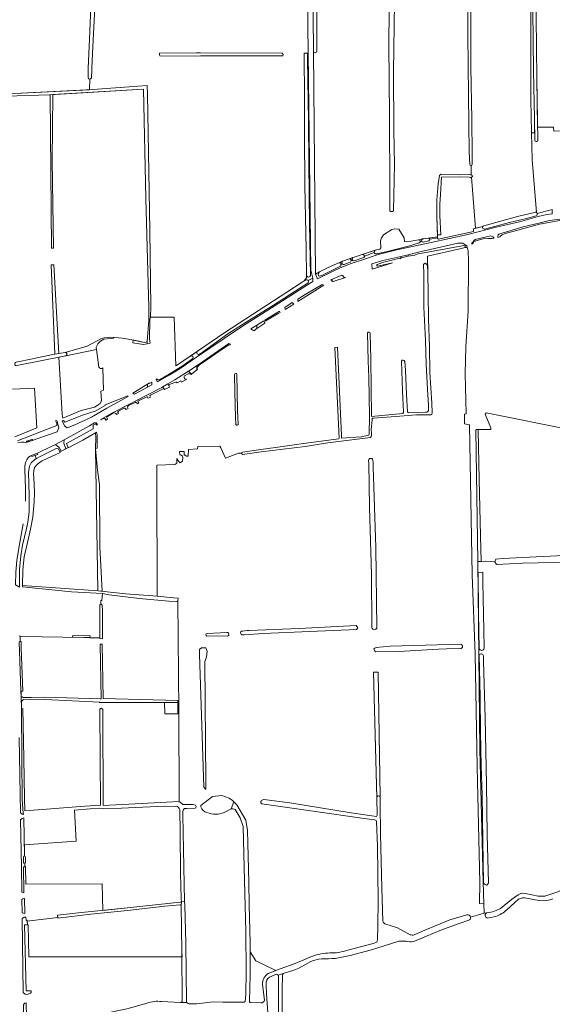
# Model space of a CAD drawing. Header units: metres. Extents: x 209813 to 223847, y 571801 to 587119.
# Tile 396 of 656: x 221469 to 221903, y 576831 to 577635. Entities that reach past the tile are written whole.
import ezdxf

# ---------------------------------------------------------------- set-up
doc = ezdxf.new("R2010")
doc.units = ezdxf.units.M
for name, color, linetype, lineweight in [('B-RO-GR-BEPLANTING_CULTUUR_BOSPLANTSOEN-GV', 8, 'Continuous', 0), ('B-RO-GR-GRAS-GV', 8, 'Continuous', 0), ('B-RO-GR-HOUTWAL-GV', 8, 'Continuous', 0), ('B-RO-OG-TERREIN_CULTUURSCHEIDING-GV', 8, 'Continuous', 0), ('B-RO-OG-WATER_GREPPEL-GV', 8, 'Continuous', 0), ('B-RO-OG-WEG-GV', 8, 'Continuous', 0), ('B-RO-VH-ONVERHARD-GV', 8, 'Continuous', 0), ('B-RO-VH-VERHARDING_HALFVERHARDING-GV', 8, 'Continuous', 0), ('B-RO-VH-VERHARDING_OPEN-GV', 8, 'Continuous', 0), ('B-RO-VH-VERHARDING_STRAATBAKSTEEN-GV', 8, 'Continuous', 0), ('B-RO-VH-VERHARDING_TEGEL-GV', 8, 'Continuous', 0)]:
    doc.layers.add(name, color=color, linetype=linetype, lineweight=lineweight)

msp = doc.modelspace()

# ---------------------------------------------------------------- linework, layer by layer
at = {"layer": 'B-RO-GR-BEPLANTING_CULTUUR_BOSPLANTSOEN-GV', "flags": 128}
for points in [[(221677.709, 576858.747), (221661.359, 576866.606), (221656.76, 576873.944), (221656.831, 576855.333), (221656.229, 576833.581)], [(221669.205, 576821.922), (221665.575, 576821.799), (221661.373, 576822.904), (221672.59, 576813.311), (221676.964, 576806.469), (221679.527, 576800.776), (221679.837, 576844.81), (221679.88, 576854.116)], [(221671.505, 576856.482), (221677.709, 576858.747)], [(221678.083, 576855.767), (221672.522, 576853.455)], [(221668.365, 576834.608), (221666.828, 576847.523)], [(221669.692, 576847.675), (221670.141, 576839.488), (221671.232, 576824.496)]]:
    msp.add_lwpolyline(points, dxfattribs=at)
at = {"layer": 'B-RO-GR-BEPLANTING_CULTUUR_BOSPLANTSOEN-GV'}
msp.add_lwpolyline([(221679.535, 576855.117, 0.2531351), (221678.083, 576855.767)], format="xyb", dxfattribs=at)
at = {"layer": 'B-RO-GR-GRAS-GV', "flags": 128}
for points in [[(221890.588, 577477.846), (221886.957, 577521.247), (221886.371, 577542.94), (221885.858, 577570.175), (221886.042, 577763.356), (221885.298, 577848.316), (221885.182, 577854.343)], [(221704.145, 577608.206), (221701.301, 577836.786), (221700.165, 577836.683), (221700.235, 577834.048), (221686.174, 577832.706), (221671.06, 577831.634), (221656.582, 577830.73), (221640.589, 577830.293), (221623.689, 577829.492), (221615.855, 577829.448), (221605.932, 577829.658), (221598.688, 577830.505), (221590.215, 577831.426), (221580.239, 577831.75), (221580.519, 577838.38), (221580.141, 577844.993)], [(221536.472, 577839.935), (221537.719, 577839.671), (221537.331, 577824.638), (221536.094, 577796.775), (221534.2, 577768.376), (221532.775, 577728.984), (221531.557, 577691.845), (221529.817, 577645.292), (221527.755, 577602.298), (221527.236, 577587.648), (221525.787, 577586.734)], [(221708.751, 577832.66), (221708.935, 577825.077), (221709.501, 577793.454), (221710.644, 577720.767), (221711.154, 577676.245), (221711.121, 577626.022), (221711.152, 577609.795)], [(221838.366, 577826.182), (221838.042, 577743.118), (221837.672, 577721.316), (221837.444, 577695.754), (221836.815, 577662.565), (221836.789, 577633.28), (221836.865, 577596.992), (221837.579, 577553.827), (221837.929, 577525.644), (221837.993, 577517.134)], [(221917.911, 577554.257), (221917.575, 577570.206), (221917.276, 577627.442), (221917.207, 577670.319), (221916.461, 577704.361), (221889.476, 577704.81), (221889.708, 577679.282), (221890.123, 577637.315), (221890.716, 577587.47), (221891.306, 577547.533), (221904.445, 577547.687), (221904.766, 577544.474), (221919.617, 577544.67)], [(221445.305, 577637.213), (221447.529, 577616.045), (221449.057, 577608.534), (221452.273, 577580.689), (221451.914, 577574.088), (221458.721, 577574.743), (221525.398, 577578.171), (221525.787, 577586.734), (221524.835, 577586.972), (221524.441, 577588.384), (221524.372, 577595.631), (221525.902, 577625.627), (221527.697, 577673.882)], [(221774.47, 577649.311), (221773.777, 577592.699), (221774.014, 577545.198), (221774.45, 577516.797), (221773.782, 577479.201), (221773.633, 577479.044), (221773.183, 577478.773), (221772.681, 577478.654), (221772.257, 577478.627), (221771.84, 577478.641), (221771.411, 577478.786), (221771.113, 577478.938), (221770.881, 577479.183), (221770.781, 577479.54), (221770.687, 577495.896), (221770.385, 577556.92), (221769.871, 577614.834), (221770.55, 577671.983)], [(221702.761, 577426.552), (221702.418, 577448.17), (221701.437, 577499.652), (221701.119, 577542.518), (221701.087, 577572.267), (221700.746, 577606.031), (221700.742, 577608.136), (221703.013, 577608.072)], [(221706.351, 577430.824), (221704.145, 577608.206), (221703.013, 577608.072)], [(221703.46, 577607.207), (221703.485, 577603.544), (221704.354, 577552.584), (221704.586, 577518.068), (221705.254, 577468.284), (221705.851, 577426.399)], [(221708.419, 577609.544), (221710.158, 577427.586), (221713.265, 577429.552), (221720.497, 577433.001), (221732.165, 577438.16), (221737.52, 577440.168), (221748.18, 577443.707), (221759.877, 577447.514), (221762.715, 577448.037), (221763.296, 577448.945), (221763.204, 577454.693), (221764.064, 577457.14), (221765.652, 577459.588), (221772.333, 577464.152), (221774.846, 577464.615), (221778.181, 577464.278), (221782.321, 577457.206), (221782.717, 577454.098), (221784.797, 577453.989), (221788.044, 577454.495), (221800.249, 577456.798), (221809.596, 577458.044), (221809.183, 577474.626), (221809.064, 577488.145), (221810.326, 577501.31), (221811.269, 577508.196), (221812.593, 577509.213), (221826.073, 577509.033), (221827.76, 577508.778), (221836.113, 577509.037), (221837.108, 577508.61)], [(221465.645, 577355.581), (221479.051, 577358.37), (221495.723, 577361.966), (221497.333, 577362.247), (221494.185, 577435.115), (221496.402, 577435.238), (221500.502, 577362.801), (221505.528, 577363.678), (221523.581, 577368.862), (221535.315, 577374.936), (221537.468, 577375.614), (221540.643, 577375.932), (221542.918, 577375.984), (221552.073, 577375.402), (221563.396, 577373.263), (221570.537, 577371.845), (221571.609, 577371.968), (221572.697, 577372.529), (221573.873, 577389.938), (221573.882, 577400.333), (221571.519, 577489.33), (221569.577, 577578.664), (221495.636, 577574.164), (221495.156, 577520.268), (221496.108, 577448.671), (221494.441, 577448.671), (221493.327, 577574.024), (221492.739, 577573.988), (221457.14, 577572.918)], [(221525.398, 577578.171), (221528.214, 577578.316), (221565.291, 577581.151), (221572.508, 577581.518), (221572.787, 577574.497), (221574.697, 577463.331), (221575.515, 577400.846), (221575.23, 577392.568), (221575.188, 577392.352), (221594.688, 577392.36), (221596.094, 577352.614), (221596.578, 577352.917), (221636.003, 577379.882), (221698.342, 577420.371), (221700.786, 577422.058)], [(221837.108, 577516.249), (221837.108, 577508.61), (221837.998, 577508.228), (221838.266, 577507.369), (221837.43, 577506.742), (221840.81, 577465.014), (221846.692, 577466.405)], [(221831.745, 577313.198), (221833.201, 577313.463), (221832.275, 577346.139), (221832.804, 577368.099), (221834.703, 577397.614), (221834.956, 577438.42), (221834.636, 577446.639), (221834, 577449.344), (221832.224, 577449.41), (221827.827, 577448.154), (221801.475, 577442.337), (221801.745, 577428.359), (221801.917, 577411.728), (221802.286, 577390.74), (221803.155, 577368.338), (221803.49, 577347.3), (221805.076, 577322.206), (221805.26, 577314.315), (221805.001, 577313.235), (221804.171, 577312.615), (221792.625, 577312.59), (221778.884, 577311.658), (221757.535, 577309.919), (221756.306, 577309.965), (221756.274, 577308.38), (221755.571, 577300.61), (221755.804, 577298.084), (221755.747, 577295.843), (221755.574, 577294.892), (221754.995, 577294.039), (221720.088, 577289.692), (221701.49, 577286.891), (221665.707, 577282.523), (221650.589, 577280.203), (221649.635, 577281.448), (221647.3, 577281.235), (221636.602, 577277.231), (221632.808, 577285.651), (221631.839, 577287.153), (221613.98, 577286.756), (221613.72, 577284.79), (221606.303, 577284.455), (221606.042, 577278.819), (221604.455, 577278.819), (221604.322, 577279.745), (221602.867, 577279.612), (221602.867, 577282.655), (221599.03, 577282.764), (221599.295, 577279.877), (221600.486, 577279.612), (221601.412, 577278.819), (221601.809, 577277.76), (221601.412, 577274.85), (221599.427, 577273.527), (221598.237, 577274.85), (221596.974, 577276.968), (221596.918, 577273.179), (221595.152, 577272.05), (221580.479, 577271.599), (221580.442, 577259.994), (221580.75, 577164.558), (221594.11, 577163.304), (221597.84, 577162.931), (221597.742, 577160.843)], [(221704.201, 577422.311), (221707.801, 577424.381), (221706.351, 577430.824)], [(221702.761, 577426.552), (221702.744, 577424.665), (221700.786, 577422.058), (221702.165, 577422.674)], [(221531.15, 577366.003), (221506.102, 577360.902), (221500.618, 577359.802), (221503.136, 577313.232), (221503.829, 577310.005), (221518.827, 577316.227), (221529.572, 577318.943), (221531.882, 577320.168), (221534.242, 577322.035), (221534.726, 577323.403)], [(221533.154, 577351.626), (221531.15, 577366.003)], [(221535.304, 577324.176), (221534.795, 577332.114), (221536.942, 577332.819), (221536.44, 577351.066)], [(221464.638, 577294.663), (221482.565, 577301.958), (221480.496, 577334.53), (221462.697, 577333.73)], [(221847.822, 576905.695), (221847.573, 576913.238), (221843.896, 576913.44), (221844.32, 576930.691), (221842.097, 577025.095), (221840.298, 577117.17), (221837.988, 577181.961), (221835.697, 577304.601), (221831.613, 577305.26), (221831.745, 577313.198)], [(221919.97, 577300.174), (221849.532, 577314.256), (221848.683, 577313.085), (221853.205, 577302), (221853.344, 577300.695), (221843.038, 577300.732), (221842.956, 577299.834), (221843.676, 577259.728), (221844.794, 577213.919), (221845.45, 577192.857), (221848.768, 577193.049), (221856.495, 577192.493), (221857.347, 577194.766), (221862.952, 577195.297), (221890.202, 577196.763), (221918.457, 577198.173)], [(221530.538, 577285.124), (221530.753, 577294.121), (221530.554, 577297.971), (221520.183, 577292.105), (221508.212, 577285.728), (221508.102, 577285.979), (221501.381, 577282.371), (221501.527, 577282.002), (221486.91, 577275.133), (221484.665, 577273.78), (221482.431, 577271.952), (221480.641, 577269.605), (221480.163, 577267.027), (221479.937, 577264.174), (221479.984, 577261.635), (221480.555, 577249.098), (221480.464, 577241.684), (221479.362, 577229.138), (221477.454, 577219.269), (221475.651, 577212.061), (221472.277, 577196.744), (221471.127, 577186.125), (221470.704, 577173.346), (221532.459, 577168.95)], [(221753.462, 577274.42), (221753.462, 577275.425), (221753.515, 577276.06), (221753.832, 577276.484), (221754.52, 577277.066), (221755.155, 577277.066), (221756.161, 577276.96), (221756.69, 577276.325), (221756.849, 577275.69), (221757.058, 577273.573), (221757.129, 577270.104), (221759.394, 577204.31), (221760.006, 577138.562)], [(221756.1, 577138.716), (221756.134, 577140.328), (221755.71, 577182.249), (221754.223, 577236.963), (221753.54, 577273.362), (221753.462, 577274.42)], [(221845.45, 577192.857), (221842.475, 577192.813), (221844.359, 577039.341), (221846.981, 576931.154), (221847.573, 576913.238)], [(221926.348, 577195.992), (221926.412, 577194.411), (221925.96, 577192.708), (221904.569, 577192.178), (221878.953, 577191.49), (221857.72, 577190.36), (221856.495, 577192.493)], [(221843.669, 577121.917), (221843.11, 577151.261), (221843.003, 577183.945), (221846.618, 577184.037), (221846.724, 577176.038), (221847.374, 577136.742), (221847.715, 577122.029)], [(221596.686, 577160.182), (221590.351, 577160.576), (221566.164, 577162.773), (221541.581, 577165.738), (221536.088, 577166.607), (221535.725, 577160.978), (221534.66, 577161.034), (221534.702, 577158.081)], [(221535.778, 577157.224), (221536.015, 577152.583), (221536.271, 577129.834), (221533.873, 577129.974), (221533.876, 577130.566), (221525.933, 577130.652), (221520.976, 577130.8), (221469.74, 577131.732), (221468.937, 577131.896), (221469.012, 577127.432), (221469.776, 577127.637), (221469.825, 577122.071), (221471.133, 577087.049), (221469.684, 577086.99), (221469.785, 577082.467), (221470.743, 577082.409), (221471.131, 577081.871), (221477.849, 577081.844), (221489.108, 577082.119), (221534.26, 577080.774), (221535.054, 577080.771), (221534.278, 577125.295), (221535.864, 577125.303), (221536.726, 577080.872), (221597.768, 577079.453), (221597.635, 577077.801), (221536.825, 577077.695), (221533.949, 577077.585), (221533.69, 577077.978), (221489.31, 577080.138), (221471.324, 577080.494), (221470.99, 577079.551), (221470.509, 577079.151), (221469.943, 577079.229), (221469.962, 577072.49), (221470.973, 577072.687), (221471.839, 577032.169), (221472.361, 576999.317), (221472.7, 576989.101), (221486.798, 576990.366), (221521.826, 576993.001), (221534.646, 576993.766), (221533.959, 577072.212)], [(221536.368, 577071.953), (221536.315, 577069.973), (221536.804, 576993.685), (221573.138, 576995.607), (221588.323, 576996.27), (221598.437, 576996.75), (221598.746, 576996.637), (221598.502, 577070.941), (221597.742, 577160.843)], [(221621.534, 577134.119), (221637.937, 577134.927)], [(221637.893, 577131.955), (221633.732, 577132.043), (221621.258, 577131.923)], [(221849.579, 576928.582), (221849.134, 576928.735), (221848.51, 576929.005), (221847.721, 576929.619), (221847.451, 576930.064), (221847.365, 576930.423), (221846.767, 576964.704), (221846.176, 577002.331), (221845.35, 577025.65), (221844.876, 577053.969), (221844.376, 577082.337), (221843.69, 577116.447)], [(221847.103, 577115.851), (221847.1, 577111.1), (221848.59, 577065.252), (221849.585, 577011.03), (221850.321, 576969.879), (221851.431, 576930.528), (221851.42, 576930.339), (221851.309, 576930.079), (221851.129, 576929.804), (221850.891, 576929.54), (221850.468, 576928.995), (221850.198, 576928.72), (221849.978, 576928.552), (221849.579, 576928.582)], [(221665.463, 576996.835), (221665.584, 576997.179), (221665.981, 576997.742), (221666.384, 576998.072), (221667.165, 576998.337), (221667.751, 576998.447), (221688.971, 576995.785), (221739.296, 576987.685), (221759.759, 576984.598), (221759.912, 576984.659), (221760.435, 576985.67), (221760.007, 576999.948), (221757.509, 577102.507), (221761.12, 577102.498), (221762.878, 577000.594), (221762.958, 576994.306), (221763.185, 576970.587), (221764.285, 576926.029), (221765.07, 576899.16)], [(221598.746, 576996.637), (221599.546, 576996.346), (221601.872, 576994.351), (221610.097, 576994.429), (221612.201, 576993.868), (221612.572, 576992.718), (221612.409, 576991.6), (221611.742, 576991.498), (221605.119, 576991.259), (221603.217, 576991.036), (221602.303, 576990.232), (221601.79, 576988.712), (221601.749, 576985.959), (221602.541, 576943.6), (221603.135, 576915.173), (221603.296, 576912.137), (221604.3, 576881.442), (221604.724, 576833.04), (221604.984, 576832.676), (221605.291, 576832.35)], [(221616.457, 576992.606), (221616.332, 576993.527), (221625.901, 577001.043), (221633.465, 577001.664), (221639.547, 576999.556), (221642.397, 576997.616), (221645.794, 576994.014), (221653.278, 576981.624), (221654.57, 576973.191), (221654.809, 576962.693), (221655.734, 576931.019), (221655.911, 576912.061), (221656.731, 576881.551), (221656.76, 576873.944), (221661.359, 576866.606), (221677.709, 576858.747), (221681.309, 576860.062), (221693.408, 576864.6), (221707.5, 576870.653)], [(221596.229, 576993.158), (221580.838, 576992.763), (221551.529, 576991.498), (221536.914, 576991.199), (221526.138, 576990.747), (221513.202, 576989.871), (221514.701, 576964.491), (221472.335, 576961.5), (221472.541, 576952.284)], [(221600.618, 576915.003), (221600.491, 576917.7), (221599.905, 576938.453), (221599.544, 576971.92), (221599.298, 576990.1)], [(221641.252, 576990.798), (221635.537, 576987.972)], [(221473.28, 576951.462), (221473.287, 576946.733), (221472.668, 576946.642)], [(221472.668, 576946.642), (221472.736, 576943.601), (221473.325, 576943.637), (221473.497, 576929.259), (221535.754, 576929.642), (221536.351, 576907.933), (221556.607, 576909.886), (221599.636, 576914.515)], [(221849.741, 576905.86), (221850.21, 576905.9), (221854.45, 576906.68), (221857.69, 576907.84), (221861.03, 576909.4), (221870.07, 576916.7), (221875.47, 576920.66), (221876.51, 576921.28), (221877.67, 576921.84), (221879.07, 576922.06), (221881.63, 576921.78), (221891.97, 576919.54), (221893.07, 576919.42), (221897.39, 576919.52), (221907.97, 576923.02), (221915.31, 576926.66), (221920.75, 576928.96), (221928.69, 576931.46), (221937.41, 576935), (221940.736, 576935.965)], [(221875.863, 576916.974), (221872.683, 576914.442), (221866.315, 576908.493)], [(221896.881, 576915.821), (221892.468, 576916.06), (221882.426, 576918.024)], [(221599.494, 576912.534), (221587.028, 576911.328), (221556.474, 576907.81), (221526.66, 576904.755), (221499.744, 576901.679), (221499.687, 576902.14), (221474.739, 576899.241), (221474.909, 576896.081), (221475.371, 576896.094), (221476.113, 576870.036), (221601.068, 576870.05), (221601.053, 576874.151), (221600.311, 576911.991)], [(221835.295, 576899.811), (221827.262, 576897.31), (221811.491, 576891.464), (221794.958, 576884.461), (221790.053, 576882.56)], [(221849.741, 576905.86), (221847.822, 576905.695), (221836.623, 576902.365)], [(221857.354, 576902.996), (221851.49, 576901.828)], [(221778.096, 576882.697), (221770.613, 576880.309), (221755.76, 576875.625), (221738.492, 576871.191), (221726.188, 576868.726)], [(221682.994, 576854.773), (221682.715, 576843.273), (221683.017, 576796.394), (221683.605, 576763.32), (221684.22, 576696.123), (221685.219, 576668.942), (221693.769, 576676.623), (221701.187, 576682.501), (221714.701, 576693.16), (221724.923, 576700.928), (221734.77, 576708.459), (221744.054, 576713.844), (221750.569, 576718), (221764.717, 576722.83), (221788.758, 576730.745), (221790.106, 576730.673), (221814.183, 576739.225), (221828.022, 576744.277), (221834.947, 576745.926), (221841.125, 576746.899), (221844.373, 576747.097), (221848.13, 576747.005)]]:
    msp.add_lwpolyline(points, dxfattribs=at)
for points in [[(221582.935, 577605.905), (221582.621, 577606.935), (221582.626, 577608.028), (221612.855, 577608.358), (221616.135, 577608.296), (221682.792, 577608.17), (221683.666, 577606.935), (221683.428, 577605.996), (221616.044, 577605.858), (221612.753, 577605.654)], [(221532.459, 577168.95), (221535.985, 577168.57), (221534.079, 577204.905), (221533.781, 577255.757), (221531.984, 577267.409), (221530.538, 577285.124)], [(221744.707, 577138.773), (221743.534, 577137.451), (221737.48, 577137.057), (221705.052, 577135.678), (221667.354, 577133.939), (221651.837, 577133.046), (221649.977, 577133.057), (221649.448, 577133.388), (221649.183, 577133.983), (221648.919, 577134.711), (221648.985, 577135.372), (221649.514, 577135.901), (221650.44, 577136.1), (221654.343, 577136.563), (221655.789, 577136.498), (221696.646, 577138.232), (221743.138, 577140.632)], [(221759.596, 577122.593), (221771.161, 577123.731), (221828.679, 577125.451), (221829.565, 577124.815), (221829.922, 577124.299), (221830.041, 577123.863), (221830.081, 577123.347), (221830.002, 577122.95), (221829.883, 577122.593), (221829.053, 577121.791), (221817.006, 577121.52), (221810.531, 577121.34), (221778.213, 577119.445), (221758.961, 577119.219), (221758.326, 577120.053), (221757.889, 577120.767), (221757.731, 577121.521), (221758.485, 577122.117)], [(221621.659, 577119.551), (221621.13, 577114.789), (221619.807, 577111.085), (221620.436, 577012.627), (221620.601, 577006.838), (221620.336, 577006.838), (221619.013, 577008.691), (221615.309, 577117.17), (221615.309, 577120.874), (221616.897, 577122.462), (221620.601, 577122.462)], [(221597.621, 577077.632), (221597.763, 577068.559), (221586.95, 577068.39), (221586.808, 577077.463)]]:
    msp.add_lwpolyline(points, close=True, dxfattribs=at)
at = {"layer": 'B-RO-GR-GRAS-GV'}
for points in [[(221703.013, 577608.072, -0.2742371), (221703.46, 577607.207)], [(221702.165, 577422.674, -0.4132398), (221704.201, 577422.311)], [(221705.023, 577425.343, -0.5183934), (221702.761, 577426.552)], [(221534.726, 577323.403, -0.1518873), (221535.304, 577324.176)], [(221534.702, 577158.081, -0.4319941), (221535.778, 577157.224)], [(221597.742, 577160.843, -0.1218409), (221596.686, 577160.182)], [(221621.258, 577131.923, -0.3517247), (221620.597, 577133.206)], [(221847.715, 577122.029, -0.8279733), (221843.669, 577121.917)], [(221533.959, 577072.212, -0.7558809), (221536.368, 577071.953)], [(221666.109, 576995.013, -0.2634145), (221665.463, 576996.835)], [(221599.298, 576990.1, 0.2661983), (221596.229, 576993.158)], [(221621.379, 576987.781, -0.232788), (221616.457, 576992.606)], [(221635.537, 576987.972, -0.1911988), (221621.379, 576987.781)], [(221759.942, 576980.418, 0.339707), (221758.618, 576981.914)], [(221472.541, 576952.284, -0.354113), (221473.28, 576951.462)], [(221882.426, 576918.024, 0.1758431), (221875.863, 576916.974)], [(221903.801, 576917.488, -0.1166052), (221896.881, 576915.821)], [(221600.311, 576911.991, 0.4809163), (221599.494, 576912.534)], [(221599.636, 576914.515, 0.1582415), (221600.618, 576915.003)], [(221866.315, 576908.493, -0.0948162), (221857.354, 576902.996)], [(221836.623, 576902.365, -0.3284761), (221835.295, 576899.811)], [(221765.07, 576899.16, 0.2064198), (221766.553, 576897.069)], [(221784.062, 576882.826, 0.0393932), (221778.096, 576882.697)], [(221790.053, 576882.56, -0.1265331), (221784.062, 576882.826)], [(221715.022, 576868.384, 0.0915298), (221706.312, 576866.099)], [(221726.188, 576868.726, -0.0272219), (221715.022, 576868.384)], [(221684.366, 576856.722, 0.2653798), (221682.994, 576854.773)]]:
    msp.add_lwpolyline(points, format="xyb", dxfattribs=at)
for centre, radius, start, end in [((221836.981, 577517.25), 1.009, 190.606509, 0.963411), ((221535.025, 577352.738), 2.176, 210.730234, 309.397209), ((221637.94, 577133.441), 1.486, 268.187826, 104.095814), ((221850.741, 576903.898), 2.202, 117.018473, 292.208476)]:
    msp.add_arc(centre, radius, start, end, dxfattribs=at)
at = {"layer": 'B-RO-GR-HOUTWAL-GV', "flags": 128}
for points in [[(221885.298, 577848.316), (221886.042, 577763.356), (221885.858, 577570.175), (221886.371, 577542.94), (221888.975, 577542.936), (221888.756, 577554.412), (221888.134, 577593.526), (221887.493, 577643.05), (221886.585, 577698.609), (221886.323, 577744.157), (221885.839, 577790.846), (221885.532, 577836.224)], [(221495.636, 577574.164), (221493.327, 577574.024), (221494.441, 577448.671), (221496.108, 577448.671), (221495.156, 577520.268)]]:
    msp.add_lwpolyline(points, close=True, dxfattribs=at)
for points in [[(221531.15, 577366.003), (221530.961, 577367.985), (221532.335, 577370.653), (221534.478, 577372.876), (221537.3, 577374.461), (221545.234, 577375.253), (221545.141, 577375.826), (221542.918, 577375.984), (221540.643, 577375.932), (221537.468, 577375.614), (221535.315, 577374.936), (221523.581, 577368.862), (221505.528, 577363.678)], [(221506.102, 577360.902), (221531.15, 577366.003)], [(221762.878, 577000.594), (221761.12, 577102.498), (221757.509, 577102.507), (221760.004, 577000.072)]]:
    msp.add_lwpolyline(points, dxfattribs=at)
at = {"layer": 'B-RO-GR-HOUTWAL-GV'}
msp.add_lwpolyline([(221507.054, 577362.694, -0.4197585), (221506.102, 577360.902)], format="xyb", dxfattribs=at)
at = {"layer": 'B-RO-OG-TERREIN_CULTUURSCHEIDING-GV', "flags": 128}
for points in [[(221797.473, 577456.274), (221794.388, 577455.692)], [(221795.636, 577454.392), (221796.726, 577454.623)], [(221803.305, 577456.013), (221809.613, 577457.347), (221809.596, 577458.044), (221802.07, 577457.018)], [(221731.631, 577437.282), (221732.165, 577438.16), (221729.263, 577436.921), (221730.251, 577436.791), (221730.385, 577436.716), (221730.689, 577436.242), (221730.785, 577435.284)], [(221740.016, 577440.221), (221740.601, 577441.049), (221737.52, 577440.168), (221738.66, 577439.75)], [(221730.785, 577435.284), (221732.055, 577435.843)]]:
    msp.add_lwpolyline(points, dxfattribs=at)
at = {"layer": 'B-RO-OG-TERREIN_CULTUURSCHEIDING-GV'}
for points in [[(221794.388, 577455.692, -0.3877866), (221795.636, 577454.392)], [(221796.726, 577454.623, -0.4117683), (221797.473, 577456.274)], [(221802.07, 577457.018, -0.3952227), (221803.305, 577456.013)], [(221738.66, 577439.75, -0.015873), (221738.723, 577439.687)], [(221738.723, 577439.687, -0.2428507), (221739.115, 577438.326)], [(221740.462, 577438.806, -0.2850391), (221740.016, 577440.221)], [(221732.055, 577435.843, -0.2553178), (221731.631, 577437.282)]]:
    msp.add_lwpolyline(points, format="xyb", dxfattribs=at)
at = {"layer": 'B-RO-OG-TERREIN_CULTUURSCHEIDING-GV', "flags": 128}
msp.add_lwpolyline([(221748.18, 577443.707), (221748.549, 577443.716), (221748.946, 577443.684), (221749.351, 577443.518), (221749.589, 577443.188), (221749.815, 577442.736), (221749.984, 577442.311), (221757.948, 577445.182), (221758.783, 577447.111)], close=True, dxfattribs=at)
at = {"layer": 'B-RO-OG-WATER_GREPPEL-GV', "flags": 128}
for points in [[(221885.182, 577854.343), (221885.532, 577836.224), (221885.839, 577790.846), (221886.323, 577744.157), (221886.585, 577698.609), (221887.493, 577643.05), (221888.134, 577593.526), (221888.756, 577554.412), (221889.09, 577536.902)], [(221891.468, 577536.55), (221890.716, 577587.47), (221890.123, 577637.315), (221889.708, 577679.282), (221889.457, 577706.971), (221889.743, 577741.545), (221889.267, 577785.379), (221889.553, 577818.257), (221889.597, 577848.857), (221889.277, 577855.922)], [(221834.663, 577841.491), (221827.878, 577841.276), (221799.603, 577840.625), (221760.501, 577839.273), (221715.576, 577837.415), (221706.245, 577837.125), (221708.419, 577609.544)], [(221835.792, 577826.253), (221835.44, 577799.89), (221835.036, 577757.312), (221834.803, 577713.225), (221834.088, 577668.724), (221834.31, 577622.818), (221834.931, 577573.836), (221835.585, 577527.352), (221835.989, 577517.064)], [(221770.55, 577671.983), (221769.871, 577614.834), (221770.385, 577556.92), (221770.687, 577495.896), (221770.781, 577479.54), (221770.881, 577479.183), (221771.113, 577478.938), (221771.411, 577478.786), (221771.84, 577478.641), (221772.257, 577478.627), (221772.681, 577478.654), (221773.183, 577478.773), (221773.633, 577479.044), (221773.782, 577479.201), (221774.45, 577516.797), (221774.014, 577545.198), (221773.777, 577592.699), (221774.47, 577649.311)], [(221700.742, 577608.136), (221700.746, 577606.031), (221701.087, 577572.267), (221701.119, 577542.518), (221701.437, 577499.652), (221702.418, 577448.17), (221702.761, 577426.552)], [(221703.013, 577608.072), (221700.742, 577608.136)], [(221572.543, 577370.587), (221575.047, 577371.065), (221574.5, 577374.65), (221574.79, 577390.314), (221575.23, 577392.568), (221575.515, 577400.846), (221574.697, 577463.331), (221572.787, 577574.497), (221572.508, 577581.518), (221565.291, 577581.151), (221528.214, 577578.316), (221458.721, 577574.743), (221451.914, 577574.088), (221451.709, 577571.857), (221457.14, 577572.918), (221492.739, 577573.988), (221569.577, 577578.664), (221571.519, 577489.33), (221573.882, 577400.333), (221573.873, 577389.938), (221572.697, 577372.529)], [(221889.855, 577478.124), (221874.902, 577474.54), (221847.412, 577466.974)], [(221802.07, 577457.018), (221797.473, 577456.274)], [(221797.892, 577453.786), (221802.687, 577454.829)], [(221798.363, 577435.483), (221798.634, 577427.884), (221798.626, 577400.487), (221799.96, 577373.476), (221800.331, 577354.141), (221801.549, 577333.555), (221802.288, 577320.364), (221802.223, 577316.139)], [(221805.076, 577322.206), (221803.49, 577347.3), (221803.155, 577368.338), (221802.286, 577390.74), (221801.917, 577411.728), (221801.745, 577428.359), (221801.611, 577434.974), (221800.011, 577436.436)], [(221752.528, 577379.534), (221753.072, 577356.39), (221753.701, 577343.289), (221754.16, 577311.315), (221753.984, 577296.976), (221753.622, 577296.087), (221747.335, 577294.765), (221731.201, 577293.486), (221731.278, 577295.534), (221727.991, 577367.792), (221725.796, 577367.609), (221729.369, 577293.5), (221729.133, 577293.044), (221700.249, 577289.19), (221677.439, 577286.047), (221665.45, 577284.455), (221650.443, 577282.201)], [(221781.298, 577313.875), (221755.919, 577311.293), (221755.24, 577358.059), (221754.669, 577379.121)], [(221505.528, 577363.678), (221495.723, 577361.966), (221479.051, 577358.37), (221465.645, 577355.581), (221465.192, 577355.414), (221464.858, 577355.065), (221464.557, 577354.43), (221464.499, 577354.065), (221464.502, 577353.668), (221464.573, 577353.477), (221464.842, 577353.139), (221465.223, 577352.916), (221465.763, 577352.8), (221466.094, 577352.875)], [(221466.094, 577352.875), (221506.102, 577360.902)], [(221780.299, 577356.536), (221781.042, 577332.104), (221781.956, 577315.219)], [(221785.15, 577315.103), (221784.461, 577329.251), (221783.595, 577349.228), (221782.948, 577356.152)], [(221643.891, 577345.692), (221644.303, 577331.071), (221644.713, 577310.672), (221644.903, 577304.899)], [(221646.864, 577305.399), (221646.425, 577315.897), (221645.92, 577345.785)], [(221649.635, 577281.448), (221650.589, 577280.203), (221665.707, 577282.523), (221701.49, 577286.891), (221720.088, 577289.692), (221754.995, 577294.039), (221755.574, 577294.892), (221755.747, 577295.843), (221755.804, 577298.084), (221755.571, 577300.61), (221756.274, 577308.38), (221756.306, 577309.965), (221757.535, 577309.919), (221778.884, 577311.658), (221792.625, 577312.59), (221804.171, 577312.615), (221805.001, 577313.235), (221805.26, 577314.315), (221805.076, 577322.206)], [(221801.083, 577314.763), (221799.931, 577314.831), (221786.345, 577314.29)], [(221760.006, 577138.562), (221759.394, 577204.31), (221757.129, 577270.104), (221757.058, 577273.573), (221756.849, 577275.69), (221756.69, 577276.325), (221756.161, 577276.96), (221755.155, 577277.066), (221754.52, 577277.066), (221753.832, 577276.484), (221753.515, 577276.06), (221753.462, 577275.425), (221753.462, 577274.42), (221753.54, 577273.362), (221754.223, 577236.963), (221755.71, 577182.249), (221756.134, 577140.328), (221756.1, 577138.716)], [(221597.84, 577162.931), (221594.11, 577163.304), (221580.75, 577164.558), (221555.225, 577166.494), (221532.459, 577168.95), (221470.704, 577173.346), (221470.731, 577172.062), (221510.738, 577168.137), (221536.088, 577166.607), (221541.581, 577165.738), (221566.164, 577162.773), (221590.351, 577160.576), (221596.686, 577160.182)], [(221533.876, 577130.566), (221533.873, 577129.974), (221536.271, 577129.834), (221536.015, 577152.583), (221535.778, 577157.224)], [(221533.926, 577157.382), (221533.956, 577150.087), (221533.876, 577130.566)], [(221597.742, 577160.843), (221597.84, 577162.931)], [(221843.69, 577116.447), (221844.376, 577082.337), (221844.876, 577053.969), (221845.35, 577025.65), (221846.176, 577002.331), (221846.767, 576964.704), (221847.365, 576930.423), (221847.451, 576930.064), (221847.721, 576929.619), (221848.51, 576929.005), (221849.134, 576928.735), (221849.579, 576928.582), (221849.978, 576928.552), (221850.198, 576928.72)], [(221850.198, 576928.72), (221850.468, 576928.995), (221850.891, 576929.54), (221851.129, 576929.804), (221851.309, 576930.079), (221851.42, 576930.339), (221851.431, 576930.528), (221850.321, 576969.879), (221849.585, 577011.03), (221848.59, 577065.252), (221847.1, 577111.1), (221847.103, 577115.851)], [(221656.229, 576833.581), (221656.831, 576855.333), (221656.731, 576881.551), (221655.911, 576912.061), (221655.734, 576931.019), (221654.809, 576962.693), (221654.57, 576973.191), (221653.278, 576981.624), (221645.794, 576994.014), (221643.293, 576996.666), (221641.252, 576990.798)], [(221760.004, 577000.072), (221760.435, 576985.67), (221759.912, 576984.659), (221759.759, 576984.598), (221739.296, 576987.685), (221688.971, 576995.785), (221667.751, 576998.447), (221667.165, 576998.337), (221666.384, 576998.072), (221665.981, 576997.742), (221665.584, 576997.179), (221665.463, 576996.835)], [(221762.958, 576994.306), (221762.878, 577000.594)], [(221644.451, 576990.271), (221648.516, 576983.544), (221651.046, 576976.464), (221651.996, 576931.984), (221653.189, 576891.093), (221653.436, 576857.772), (221653.093, 576839.153), (221652.582, 576833.645), (221651.824, 576833.098), (221647.868, 576832.911), (221634.334, 576833.065), (221626.566, 576833.124), (221612.806, 576831.621), (221606.723, 576831.55)], [(221666.109, 576995.013), (221708.114, 576989.089), (221749.706, 576982.844), (221758.618, 576981.914)], [(221765.07, 576899.16), (221764.285, 576926.029), (221763.185, 576970.587), (221762.958, 576994.306)], [(221759.942, 576980.418), (221760.556, 576960.37), (221761.141, 576916.075), (221760.984, 576895.4), (221760.791, 576884.282), (221760.02, 576881.963), (221757.232, 576880.864), (221736.39, 576875.527)], [(221599.636, 576914.515), (221556.607, 576909.886), (221518.964, 576906.256), (221499.46, 576903.976), (221499.687, 576902.14)], [(221499.687, 576902.14), (221499.744, 576901.679), (221526.66, 576904.755), (221556.474, 576907.81), (221587.028, 576911.328), (221599.494, 576912.534)], [(221600.311, 576911.991), (221600.618, 576915.003)], [(221600.311, 576911.991), (221601.053, 576874.151), (221601.192, 576833.679)], [(221605.086, 576832.567), (221604.724, 576833.04), (221604.3, 576881.442), (221603.296, 576912.137), (221603.135, 576915.173), (221600.618, 576915.003)], [(221833.563, 576904.327), (221819.616, 576900.298), (221799.215, 576891.752), (221790.6, 576887.945)], [(221787.485, 576888.092), (221776.982, 576893.785), (221766.553, 576897.069)], [(221707.5, 576870.653), (221693.408, 576864.6), (221681.309, 576860.062), (221671.505, 576856.482)], [(221684.366, 576856.722), (221692.311, 576859.074), (221696.469, 576860.822), (221706.312, 576866.099)], [(221679.88, 576854.116), (221679.837, 576844.81), (221679.525, 576800.493), (221680.582, 576754.988), (221682.055, 576682.731), (221682.255, 576671.455)], [(221684.366, 576856.722), (221679.535, 576855.117)], [(221681.643, 576667.518), (221685.156, 576670.666), (221684.22, 576696.123), (221683.605, 576763.32), (221683.017, 576796.394), (221682.715, 576843.273), (221682.994, 576854.773)], [(221572.548, 576832.212), (221556.135, 576827.546), (221534.932, 576823.128), (221522.332, 576821.171)], [(221599.901, 576832.674), (221584.451, 576833.506)], [(221605.291, 576832.35), (221605.086, 576832.567), (221600.279, 576832.666)], [(221665.548, 576832.346), (221657.191, 576832.583)]]:
    msp.add_lwpolyline(points, dxfattribs=at)
for points in [[(221527.236, 577587.648), (221527.755, 577602.298), (221529.817, 577645.292), (221531.557, 577691.845), (221532.775, 577728.984), (221534.2, 577768.376), (221536.094, 577796.775), (221537.331, 577824.638), (221537.719, 577839.671), (221536.472, 577839.935), (221535.15, 577840.001), (221534.565, 577839.671), (221533.136, 577799.621), (221530.992, 577729.464), (221530.998, 577728.521), (221527.697, 577673.882), (221525.902, 577625.627), (221524.372, 577595.631), (221524.441, 577588.384), (221524.835, 577586.972), (221525.787, 577586.734)], [(221836.633, 577506.145), (221838.266, 577507.369), (221837.998, 577508.228), (221836.113, 577509.037), (221827.76, 577508.778), (221826.073, 577509.033), (221812.593, 577509.213), (221811.269, 577508.196), (221810.326, 577501.31), (221809.064, 577488.145), (221809.183, 577474.626), (221809.554, 577459.72), (221812.344, 577459.789), (221811.564, 577475.384), (221811.638, 577484.601), (221812.018, 577492.492), (221812.916, 577506.875), (221827.69, 577506.92), (221835.867, 577506.858), (221836.485, 577506.561)], [(221561.182, 577373.723), (221560.953, 577371.353), (221569.593, 577370.024), (221572.543, 577370.587), (221572.697, 577372.529), (221571.609, 577371.968), (221570.537, 577371.845)], [(221531.354, 577298.467), (221530.554, 577297.971), (221530.753, 577294.121), (221530.538, 577285.124), (221531.688, 577285.322), (221531.719, 577296.259)], [(221845.45, 577192.857), (221844.794, 577213.919), (221843.676, 577259.728), (221842.956, 577299.834), (221843.038, 577300.732), (221841.819, 577300.736), (221841.367, 577300.638), (221841.156, 577300.522), (221840.933, 577300.257), (221840.903, 577299.979), (221842.475, 577192.813)], [(221737.48, 577137.057), (221743.534, 577137.451), (221744.707, 577138.773), (221743.138, 577140.632), (221696.646, 577138.232), (221655.789, 577136.498), (221654.343, 577136.563), (221650.44, 577136.1), (221649.514, 577135.901), (221648.985, 577135.372), (221648.919, 577134.711), (221649.183, 577133.983), (221649.448, 577133.388), (221649.977, 577133.057), (221651.837, 577133.046), (221667.354, 577133.939), (221705.052, 577135.678)], [(221525.934, 577130.71), (221525.958, 577132.088), (221511.866, 577132.541), (221511.776, 577131.077)], [(221619.013, 577008.691), (221620.336, 577006.838), (221620.601, 577006.838), (221620.436, 577012.627), (221619.807, 577111.085), (221621.13, 577114.789), (221621.659, 577119.551), (221620.601, 577122.462), (221616.897, 577122.462), (221615.309, 577120.874), (221615.309, 577117.17)]]:
    msp.add_lwpolyline(points, close=True, dxfattribs=at)
at = {"layer": 'B-RO-OG-WATER_GREPPEL-GV'}
for points in [[(221708.419, 577609.544, 0.9845612), (221711.152, 577609.795)], [(221889.09, 577536.902, 0.7993762), (221891.451, 577536.518)], [(221890.169, 577475.265, 0.9679312), (221889.362, 577478.087)], [(221847.412, 577466.974, 0.1727233), (221846.692, 577466.405)], [(221800.011, 577436.436, 0.3008252), (221798.363, 577435.483)], [(221705.023, 577425.343, 0.2239238), (221705.851, 577426.399)], [(221754.669, 577379.121, 0.844936), (221752.528, 577379.534)], [(221507.054, 577362.694, 0.3592989), (221505.528, 577363.678)], [(221782.948, 577356.152, 0.7640405), (221780.299, 577356.536)], [(221645.92, 577345.785, 0.717109), (221643.891, 577345.692)], [(221781.956, 577315.219, -0.257618), (221781.298, 577313.875)], [(221786.345, 577314.29, -0.1713658), (221785.15, 577315.103)], [(221802.223, 577316.139, -0.3290324), (221801.083, 577314.763)], [(221644.903, 577304.899, 1.0044316), (221646.864, 577305.399)], [(221650.443, 577282.201, 0.297811), (221649.635, 577281.448)], [(221534.702, 577158.081, 0.303039), (221533.926, 577157.382)], [(221621.534, 577134.119, 0.3091794), (221620.597, 577133.206)], [(221756.1, 577138.716, 0.7398879), (221760.006, 577138.562)], [(221847.103, 577115.851, 0.7013833), (221843.69, 577116.447)], [(221762.878, 577000.594, 0.8197685), (221760.004, 577000.072)], [(221641.252, 576990.798, -0.2047062), (221644.451, 576990.271)], [(221836.623, 576902.365, 0.4491716), (221833.563, 576904.327)], [(221790.6, 576887.945, -0.1415759), (221787.485, 576888.092)], [(221736.39, 576875.527, -0.1028373), (221721.746, 576873.229)], [(221721.746, 576873.229, 0.0610782), (221707.5, 576870.653)], [(221671.505, 576856.482, 0.2621357), (221666.828, 576847.523)], [(221669.692, 576847.675, -0.2908983), (221672.522, 576853.455)], [(221679.535, 576855.117, -0.1624746), (221679.88, 576854.116)], [(221584.451, 576833.506, 0.1134189), (221572.548, 576832.212)], [(221606.723, 576831.55, -0.1234034), (221605.291, 576832.35)], [(221657.191, 576832.583, -0.4561375), (221656.229, 576833.581)], [(221668.365, 576834.608, -0.4015036), (221665.548, 576832.346)]]:
    msp.add_lwpolyline(points, format="xyb", dxfattribs=at)
msp.add_arc((221600.112, 576833.714), 1.061, 258.524835, 355.233833, dxfattribs=at)
at = {"layer": 'B-RO-OG-WEG-GV', "flags": 128}
for points in [[(221732.055, 577435.843), (221730.785, 577435.284), (221730.822, 577434.681), (221730.716, 577434.151), (221730.002, 577433.728), (221715.158, 577426.478), (221713.121, 577426.029), (221712.598, 577426.263), (221712.167, 577427.673), (221713.265, 577429.552), (221710.158, 577427.586), (221711.713, 577423.834), (221724.004, 577429.854), (221730.321, 577432.68), (221739.208, 577436.23), (221749.238, 577439.599), (221761.177, 577443.526), (221776.449, 577447.355), (221790.41, 577450.494), (221804.636, 577453.432), (221834.484, 577460.022), (221857.52, 577465.883), (221876.697, 577470.248), (221891.968, 577474.761), (221898.89, 577476.223), (221903.391, 577476.843), (221903.202, 577480.401)], [(221903.202, 577480.401), (221891.079, 577477.217)], [(221890.169, 577475.265), (221882.213, 577473.129), (221868.398, 577469.814), (221848.013, 577464.329)], [(221913.537, 577472.908), (221901.221, 577471.293), (221893.415, 577469.591), (221879.659, 577466.088), (221859.746, 577460.328), (221859.169, 577459.556), (221858.853, 577458.419), (221858.963, 577457.536), (221860.777, 577457.904), (221860.931, 577458.395), (221862.374, 577459.654), (221864.792, 577460.657), (221875.134, 577463.605), (221892.903, 577468.352), (221909.673, 577471.276)], [(221846.692, 577466.405), (221839.119, 577464.614), (221839.167, 577462.328), (221811.509, 577456.511), (221810.515, 577456.247), (221809.735, 577456.605), (221809.618, 577457.129), (221809.613, 577457.347), (221803.305, 577456.013)], [(221794.756, 577453.103), (221785.927, 577450.355), (221768.596, 577446.15), (221760.074, 577444.137)], [(221740.462, 577438.806), (221739.115, 577438.326)], [(221757.948, 577445.182), (221749.984, 577442.311), (221750.002, 577442.081), (221749.994, 577441.906), (221749.899, 577441.601), (221749.772, 577441.374), (221749.439, 577441.144), (221741.765, 577438.518)], [(221779.582, 577440.203), (221779.568, 577440.847), (221780.402, 577441.02), (221779.763, 577442.025), (221765.122, 577438.59), (221755.971, 577435.854), (221756.264, 577431.711), (221772.798, 577436.762), (221760.693, 577434.114)], [(221760.337, 577435.397), (221765.938, 577437.263), (221778.916, 577440.609)], [(221738.569, 577437.424), (221736.713, 577436.789), (221733.495, 577435.422)], [(221581.478, 577341.313), (221580.838, 577341.747), (221580.761, 577341.935), (221579.965, 577341.464), (221580.926, 577339.747), (221591.15, 577345.353), (221599.69, 577350.557), (221613.003, 577359.739), (221635.577, 577375.11), (221651.319, 577385.596), (221676.261, 577401.371), (221700.432, 577417.037), (221707.775, 577421.685), (221707.852, 577422.995), (221707.801, 577424.381), (221704.201, 577422.311)], [(221703.996, 577420.409), (221697.347, 577416.231), (221675.88, 577402.365), (221653.478, 577388.442), (221638.537, 577378.798), (221615.492, 577362.262)], [(221609.84, 577358.546), (221601.921, 577353.085), (221590.449, 577345.894), (221582.636, 577341.3)], [(221613.67, 577364.607), (221607.915, 577360.671)], [(221608.417, 577345.624), (221608.752, 577345.895), (221606.232, 577348.225), (221595.239, 577341.298), (221589.504, 577337.927), (221590.563, 577335.976), (221590.342, 577337.049), (221591.311, 577337.58), (221595.888, 577339.299)], [(221597.232, 577338.81), (221600.088, 577340.456), (221600.746, 577339.383), (221604.99, 577341.666)], [(221603.179, 577344.583), (221606.216, 577346.143)], [(221574.957, 577328.569), (221575.402, 577328.85), (221586.343, 577334.102), (221585.484, 577335.564), (221584.551, 577335.015), (221562.264, 577323.627), (221559.328, 577321.837), (221543.767, 577313.89), (221534.752, 577308.891), (221534.72, 577308.433), (221535.06, 577308.791), (221536.846, 577309.728)], [(221557.442, 577320.152), (221562.887, 577322.86), (221563.155, 577322.88), (221563.423, 577322.852), (221563.687, 577322.772), (221563.933, 577322.644), (221564.396, 577321.64), (221565.801, 577322.365), (221565.072, 577323.84), (221572.392, 577327.446)], [(221572.771, 577327.297), (221573.255, 577326.214), (221575.215, 577327.226), (221574.844, 577328.094)], [(221549.081, 577315.72), (221553.505, 577318.077), (221553.69, 577318.125), (221553.881, 577318.15)], [(221555.046, 577317.686), (221555.413, 577317.002), (221557.08, 577317.863), (221556.568, 577318.923), (221556.669, 577319.253), (221556.83, 577319.56)], [(221537.769, 577309.775), (221537.942, 577309.683), (221538.096, 577309.562), (221538.783, 577308.416), (221540.297, 577309.197)], [(221540.297, 577309.197), (221539.683, 577310.477), (221539.647, 577310.657), (221539.658, 577310.841)], [(221540.268, 577311.434), (221545.132, 577314.17), (221545.392, 577314.207), (221545.656, 577314.217)], [(221547.108, 577313.687), (221547.54, 577312.937), (221549.189, 577313.788), (221548.766, 577314.637)], [(221467.034, 577289.831), (221470.043, 577290.295), (221471.141, 577290.407), (221472.303, 577290.328), (221473.285, 577290.068), (221474.65, 577290.241), (221474.445, 577290.227), (221474.229, 577290.298), (221474.112, 577290.403), (221473.985, 577290.62), (221474.014, 577290.855), (221474.071, 577291.04), (221474.266, 577291.176), (221478.349, 577292.613), (221478.593, 577292.633), (221478.758, 577292.564), (221478.896, 577292.434), (221479.016, 577292.248), (221478.975, 577291.826), (221478.733, 577291.627), (221489.479, 577295.488), (221499.091, 577298.815), (221500.439, 577302.016), (221498.889, 577308.085), (221497.674, 577307.634), (221498.945, 577305.639), (221498.935, 577303.872), (221486.962, 577299.346), (221466.864, 577291.443)], [(221481.002, 577279.467), (221478.549, 577278.562), (221478.198, 577279.512), (221476.989, 577278.962), (221475.778, 577277.972), (221474.473, 577276.022), (221473.401, 577273.629), (221472.722, 577270.849), (221472.621, 577267.538), (221473.274, 577252.705), (221473.183, 577242.105)], [(221471.449, 577223.717), (221467.828, 577203.765), (221466.287, 577193.624), (221465.503, 577184.063), (221465.177, 577173.816), (221468.273, 577171.847), (221468.341, 577186.263), (221469.479, 577197.459), (221470.948, 577206.247), (221474.026, 577219.914), (221475.155, 577225.058), (221476.285, 577233.317), (221476.377, 577246.824), (221476.113, 577256.196), (221475.619, 577265.566), (221476.556, 577270.824), (221477.913, 577273.434), (221480.899, 577276.053), (221482.17, 577276.871)], [(221468.085, 577049.103), (221469.101, 576987.561), (221470.631, 576986.508), (221471.779, 576986.304), (221471.76, 576987.12), (221471.287, 576987.083), (221470.423, 576998.705), (221470.333, 577031.93), (221469.962, 577072.49), (221469.785, 577082.467), (221469.565, 577086.985), (221468.641, 577111.695), (221468.118, 577127.192), (221469.012, 577127.432), (221468.937, 577131.896), (221467.97, 577132.094)], [(221472.541, 576952.284), (221471.843, 576983.445), (221470.431, 576982.927), (221469.201, 576981.948), (221469.883, 576943.365), (221470.189, 576922.776), (221471.831, 576922.15), (221471.574, 576943.529), (221472.736, 576943.601)], [(221472.736, 576943.601), (221472.668, 576946.642), (221471.694, 576946.499), (221471.555, 576951.625)]]:
    msp.add_lwpolyline(points, dxfattribs=at)
at = {"layer": 'B-RO-OG-WEG-GV'}
for points in [[(221848.013, 577464.329, -0.6278403), (221846.692, 577466.405)], [(221795.636, 577454.392, -0.3223685), (221794.756, 577453.103)], [(221797.892, 577453.786, -0.3046164), (221796.726, 577454.623)], [(221803.305, 577456.013, -0.3161512), (221802.687, 577454.829)], [(221739.115, 577438.326, -0.1759841), (221738.569, 577437.424)], [(221741.765, 577438.518, -0.2524576), (221740.462, 577438.806)], [(221778.916, 577440.609, -0.1657946), (221779.582, 577440.203)], [(221733.495, 577435.422, -0.2553675), (221732.055, 577435.843)], [(221760.693, 577434.114, -0.6313821), (221760.337, 577435.397)], [(221704.201, 577422.311, -0.3536965), (221703.996, 577420.409)], [(221606.216, 577346.143, -0.133973), (221608.417, 577345.624)], [(221582.636, 577341.3, -0.211584), (221581.478, 577341.313)], [(221595.888, 577339.299, -0.3342295), (221597.232, 577338.81)], [(221572.392, 577327.446, -0.2457763), (221572.771, 577327.297)], [(221574.844, 577328.094, -0.2499072), (221574.957, 577328.569)], [(221553.881, 577318.15, -0.2215309), (221555.046, 577317.686)], [(221556.83, 577319.56, -0.1162474), (221557.442, 577320.152)], [(221536.846, 577309.728, -0.224294), (221537.769, 577309.775)], [(221539.658, 577310.841, -0.3183436), (221540.268, 577311.434)], [(221545.656, 577314.217, -0.1637182), (221547.108, 577313.687)], [(221548.766, 577314.637, -0.2941111), (221549.081, 577315.72)], [(221471.555, 576951.625, -0.3332061), (221472.365, 576952.294)]]:
    msp.add_lwpolyline(points, format="xyb", dxfattribs=at)
at = {"layer": 'B-RO-OG-WEG-GV', "flags": 128}
for points in [[(221838.402, 577452.218), (221838.438, 577452.432), (221839.137, 577453.554), (221841.096, 577454.711), (221847.045, 577456.512), (221850.695, 577456.812), (221854.358, 577456.618), (221855.998, 577456.935), (221854.93, 577458.129), (221853.204, 577458.796), (221840.485, 577455.938), (221837.771, 577452.867), (221837.602, 577451.949)], [(221785.643, 577443.453), (221785.671, 577442.116), (221791.035, 577443.139), (221792.789, 577443.949), (221829.897, 577450.811), (221831.135, 577451.011), (221831.919, 577450.762), (221832.203, 577450.314), (221832.224, 577449.41), (221834, 577449.344), (221833.532, 577450.729), (221830.407, 577452.734), (221828.771, 577452.878), (221826.25, 577452.754), (221794.221, 577445.645)], [(221722.797, 577422.485), (221723.611, 577423.003), (221723.696, 577421.392), (221734.435, 577424.803), (221733.184, 577425.186), (221732, 577426.434), (221731.518, 577426.699), (221722.708, 577423.037)], [(221715.521, 577419.109), (221714.607, 577418.609), (221701.672, 577410.964), (221695.528, 577407.13), (221695.646, 577405.23), (221716.794, 577418.667)], [(221691.122, 577404.286), (221685.001, 577400.283), (221685.229, 577398.592), (221692.302, 577403.106)], [(221680.682, 577397.456), (221668.683, 577389.886), (221669.098, 577389.228), (221679.713, 577395.509), (221680.105, 577395.667), (221680.239, 577395.591), (221681.118, 577396.104)], [(221667.86, 577389.366), (221662.271, 577385.84), (221662.271, 577383.065), (221668.752, 577387.609)], [(221640.09, 577369.866), (221640.724, 577370.363), (221639.355, 577370.803), (221614.954, 577354.17), (221613.237, 577352.153), (221613.231, 577349.521), (221613.578, 577349.802), (221613.786, 577350.026), (221613.495, 577350.584), (221613.448, 577351.215), (221613.541, 577351.615), (221615.747, 577353.698), (221618.634, 577355.681), (221634.567, 577366.867), (221639.206, 577369.817), (221639.642, 577369.892)], [(221572.785, 577335.331), (221572.757, 577337.721), (221560.821, 577330.466), (221562.345, 577329.668)], [(221556.777, 577328.174), (221538.283, 577320.812), (221538.424, 577320.248), (221530.274, 577315.643), (221520.506, 577312.789), (221505.283, 577306.727), (221504.254, 577308.113), (221503.244, 577307.629), (221505.134, 577303.613), (221507.341, 577301.932), (221513.592, 577304.447), (221527.095, 577310.891), (221539.734, 577317.975), (221557.107, 577327.623)], [(221506.248, 577284.984), (221508.102, 577285.979), (221506.656, 577289.292), (221526.037, 577299.97), (221528.651, 577301.335), (221528.601, 577304.302), (221530.649, 577305.321), (221531.361, 577304.33), (221532.088, 577304.741), (221531.002, 577306), (221529.691, 577306.196), (221525.512, 577303.623), (221504.887, 577292.146), (221504.599, 577289.491)], [(221481.002, 577279.467), (221482.17, 577276.871), (221485.118, 577278.767), (221498.355, 577285.12), (221500.34, 577285.007), (221501.381, 577282.371), (221502.456, 577282.948), (221500.737, 577286.103), (221497.787, 577288.479), (221494.747, 577286.983), (221483.017, 577281.476), (221483.428, 577280.361)], [(221470.433, 576905.92), (221472.691, 576905.375), (221472.368, 576917.563), (221471.108, 576917.355), (221470.278, 576916.774)], [(221476.904, 576842.287), (221473.715, 576842.115), (221472.534, 576896.016), (221474.909, 576896.081), (221474.708, 576899.828), (221473.719, 576899.729), (221473.66, 576902.371), (221472.258, 576902.304), (221471.84, 576902.198), (221470.503, 576901.249), (221471.111, 576860.637), (221471.452, 576840.834), (221472.919, 576839.566), (221474.601, 576839.343), (221476.77, 576840.019), (221477.409, 576840.374), (221477.876, 576840.86), (221477.797, 576842.336)], [(221473.707, 576832.325), (221472.865, 576832.169), (221471.619, 576831.13), (221471.773, 576822.178), (221472.307, 576799.31), (221474.357, 576797.529), (221474.713, 576797.534), (221474.336, 576809.204)]]:
    msp.add_lwpolyline(points, close=True, dxfattribs=at)
at = {"layer": 'B-RO-OG-WEG-GV'}
for centre, radius, start, end in [((221759.476, 577445.641), 1.595, 196.713624, 292.208476), ((221608.673, 577359.433), 1.466, 322.778293, 104.095814), ((221614.641, 577363.483), 1.485, 130.803732, 303.667631), ((221604.503, 577343.384), 1.787, 137.827868, 286.478898)]:
    msp.add_arc(centre, radius, start, end, dxfattribs=at)
at = {"layer": 'B-RO-VH-ONVERHARD-GV', "flags": 128}
msp.add_lwpolyline([(221500.502, 577362.801), (221496.402, 577435.238), (221494.185, 577435.115), (221497.333, 577362.247)], close=True, dxfattribs=at)
at = {"layer": 'B-RO-VH-VERHARDING_HALFVERHARDING-GV', "flags": 128}
for points in [[(221780.402, 577441.02), (221785.671, 577442.116), (221785.643, 577443.453), (221779.763, 577442.025)], [(221659.723, 577381.277), (221662.271, 577383.065), (221662.271, 577385.84), (221657.239, 577382.993)], [(221590.563, 577335.976), (221589.504, 577337.927), (221585.484, 577335.564), (221586.885, 577333.251), (221590.716, 577335.229)]]:
    msp.add_lwpolyline(points, close=True, dxfattribs=at)
at = {"layer": 'B-RO-VH-VERHARDING_OPEN-GV', "flags": 128}
msp.add_lwpolyline([(221614.954, 577354.17), (221606.232, 577348.225), (221608.752, 577345.895), (221613.231, 577349.521), (221613.237, 577352.153)], close=True, dxfattribs=at)
at = {"layer": 'B-RO-VH-VERHARDING_STRAATBAKSTEEN-GV', "flags": 128}
for points in [[(221572.757, 577337.721), (221572.785, 577335.331), (221576.329, 577337.253), (221576.329, 577339.31), (221574.495, 577338.223), (221574.497, 577338.846)], [(221506.248, 577284.984), (221504.599, 577289.491), (221504.887, 577292.146), (221497.787, 577288.479), (221500.737, 577286.103), (221502.456, 577282.948)]]:
    msp.add_lwpolyline(points, close=True, dxfattribs=at)
at = {"layer": 'B-RO-VH-VERHARDING_TEGEL-GV', "flags": 128}
for points in [[(221474.65, 577290.241), (221478.733, 577291.627), (221478.975, 577291.826), (221479.016, 577292.248), (221478.896, 577292.434), (221478.758, 577292.564), (221478.593, 577292.633), (221478.349, 577292.613), (221474.266, 577291.176), (221474.071, 577291.04), (221474.014, 577290.855), (221473.985, 577290.62), (221474.112, 577290.403), (221474.229, 577290.298), (221474.445, 577290.227)], [(221483.017, 577281.476), (221481.478, 577280.754), (221478.198, 577279.512), (221478.549, 577278.562), (221483.428, 577280.361)]]:
    msp.add_lwpolyline(points, close=True, dxfattribs=at)
for points in [[(221474.215, 577290.812), (221474.36, 577290.992), (221478.392, 577292.411)], [(221474.215, 577290.812), (221474.272, 577290.534), (221474.471, 577290.434), (221478.632, 577291.809)], [(221478.56, 577292.425), (221478.645, 577292.39)], [(221478.738, 577292.302), (221478.779, 577291.93), (221478.632, 577291.809)]]:
    msp.add_lwpolyline(points, dxfattribs=at)

doc.saveas('drawing.dxf')
